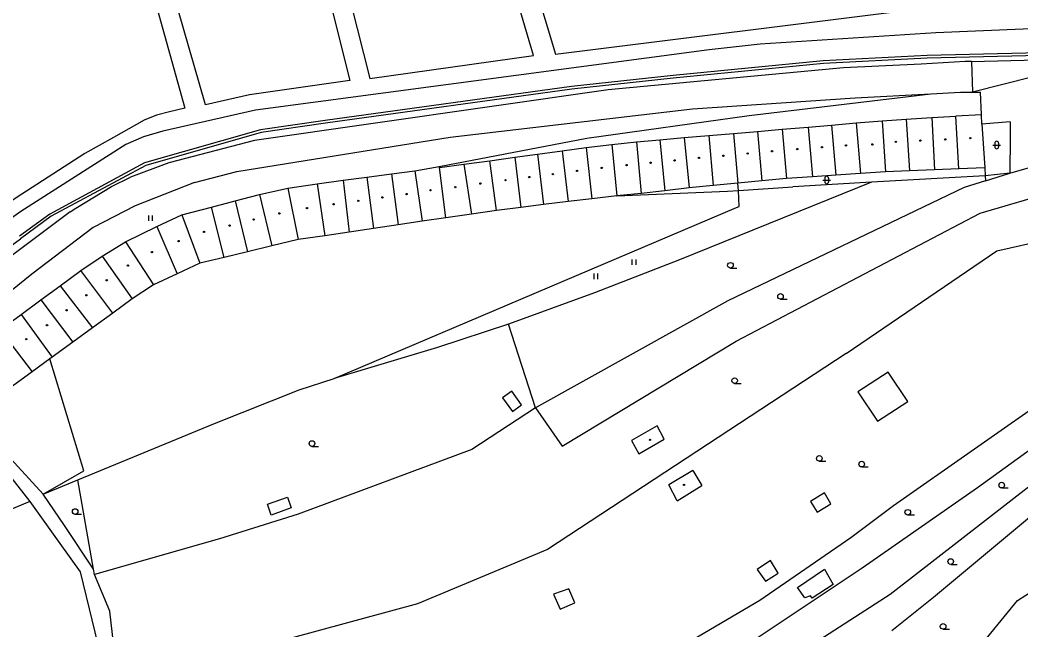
# Model space of a CAD drawing. Extents: x -595546 to -593986, y -1160845 to -1159202.
# Drawn here: x -595242.1 to -595107.8, y -1160162.1 to -1160080.3 of the extents above; entities that cross this region are included whole.
import ezdxf

# ---------------------------------------------------------------- set-up
doc = ezdxf.new("R2010")
doc.units = 0
for name, color, linetype in [('DOP - budovy nerozlisene - VP', 7, 'Continuous'), ('DOP - kresba z DSPS bez souradnic', 7, 'Continuous'), ('DOP - ploty', 7, 'Continuous'), ('DOP - rozhrani ploch obecne', 7, 'Continuous'), ('Level 36', 7, 'Continuous'), ('Level 39', 7, 'Continuous'), ('Specificka linie pasportu komunikaci', 7, 'Continuous'), ('TM - budovy zdene_ betonove - VP', 7, 'Continuous'), ('TM - chodniky - VP', 7, 'Continuous'), ('TM - letecke snimky - pomocna linie', 7, 'Continuous'), ('TM - nezpevnene cesty a chodniky', 7, 'Continuous'), ('TM - plot drateny_ kovovy - VP', 7, 'Continuous'), ('TM - plot dreveny - VP', 7, 'Continuous'), ('TM - podezdivka plotu - VP', 7, 'Continuous'), ('TM - rozhrani ploch obecne - VP', 7, 'Continuous')]:
    doc.layers.add(name, color=color, linetype=linetype)

msp = doc.modelspace()

# ---------------------------------------------------------------- linework, layer by layer
at = {"layer": 'DOP - budovy nerozlisene - VP'}
for points in [[(-595156.58, -1160134.73), (-595160.04, -1160136.73)], [(-595155.64, -1160136.52), (-595156.58, -1160134.73)], [(-595160.04, -1160136.73), (-595159.07, -1160138.51)], [(-595159.07, -1160138.51), (-595155.64, -1160136.52)], [(-595151.81, -1160140.75), (-595155.02, -1160142.64)], [(-595151.81, -1160140.75), (-595150.6, -1160142.75)], [(-595153.9, -1160144.8), (-595155.02, -1160142.64)], [(-595153.9, -1160144.8), (-595150.6, -1160142.75)]]:
    msp.add_lwpolyline(points, dxfattribs=at)
at = {"layer": 'DOP - kresba z DSPS bez souradnic'}
for points in [[(-595177.16, -1160061.79), (-595170.24, -1160084.87), (-595121.91, -1160078.83), (-595127.49, -1160056.4)], [(-595200.26, -1160067.75), (-595195.13, -1160088.1), (-595173.16, -1160085.04), (-595179.87, -1160062.27)], [(-595202.81, -1160068.4), (-595197.81, -1160088.39), (-595211.29, -1160090.3), (-595217.18, -1160091.67), (-595222.34, -1160073.78)], [(-595224.9, -1160074.37), (-595219.94, -1160092.12), (-595222.03, -1160092.58), (-595223.75, -1160093.04), (-595225.4, -1160093.72), (-595229.54, -1160096.04), (-595233.39, -1160098.17), (-595242.6, -1160104.16), (-595264.36, -1160119.39), (-595272.95, -1160088.07)], [(-595006.75, -1160090.67), (-595060.78, -1160082.5), (-595082.25, -1160081.41), (-595101.08, -1160081.24), (-595119.19, -1160081.99), (-595142.76, -1160083.52), (-595149.6, -1160084.27), (-595210.49, -1160092.35), (-595222.93, -1160095.19), (-595225.49, -1160095.93), (-595227.88, -1160096.99), (-595241.96, -1160105.99), (-595288.12, -1160138.81), (-595307.05, -1160111.71), (-595308.9, -1160104.34)], [(-595233.5, -1160140.8), (-595238.07, -1160125.77)], [(-595176.1, -1160130.08), (-595177.36, -1160130.98)], [(-595174.79, -1160131.94), (-595176.1, -1160130.08)], [(-595177.36, -1160130.98), (-595176, -1160132.8)], [(-595176, -1160132.8), (-595174.79, -1160131.94)], [(-595238.97, -1160143.91), (-595233.5, -1160140.8)], [(-595134.13, -1160143.73), (-595136, -1160144.89)], [(-595133.29, -1160145.19), (-595134.13, -1160143.73)], [(-595208.86, -1160145.25), (-595206.17, -1160144.33)], [(-595208.39, -1160146.75), (-595208.86, -1160145.25)], [(-595206.17, -1160144.33), (-595205.68, -1160145.73)], [(-595136, -1160144.89), (-595135.13, -1160146.35)], [(-595135.13, -1160146.35), (-595133.29, -1160145.19)], [(-595205.68, -1160145.73), (-595208.39, -1160146.75)], [(-595141.38, -1160152.81), (-595143.17, -1160154.01)], [(-595140.35, -1160154.5), (-595141.38, -1160152.81)], [(-595143.17, -1160154.01), (-595142.07, -1160155.61)], [(-595142.07, -1160155.61), (-595140.35, -1160154.5)], [(-595137.75, -1160156.44), (-595134.15, -1160153.97)], [(-595134.15, -1160153.97), (-595132.97, -1160156.03)], [(-595132.97, -1160156.03), (-595135.79, -1160157.86)], [(-595168.46, -1160156.63), (-595170.49, -1160157.34)], [(-595170.49, -1160157.34), (-595169.61, -1160159.35)], [(-595167.65, -1160158.48), (-595168.46, -1160156.63)], [(-595136.77, -1160157.84), (-595137.75, -1160156.44)], [(-595136.03, -1160157.54), (-595136.77, -1160157.84)], [(-595135.79, -1160157.86), (-595136.03, -1160157.54)], [(-595169.61, -1160159.35), (-595167.65, -1160158.48)]]:
    msp.add_lwpolyline(points, dxfattribs=at)
at = {"layer": 'DOP - ploty'}
for points in [[(-595145.69, -1160103.16), (-595145.75, -1160102.17)], [(-595145.57, -1160105.28), (-595145.69, -1160103.16)], [(-595199.93, -1160128.37), (-595145.94, -1160105.44)], [(-595145.94, -1160105.44), (-595145.57, -1160105.28)], [(-595204.6, -1160129.92), (-595199.93, -1160128.37)], [(-595215.97, -1160134.42), (-595204.6, -1160129.92)], [(-595234.32, -1160141.98), (-595215.97, -1160134.42)], [(-595238.97, -1160143.91), (-595234.32, -1160141.98)]]:
    msp.add_lwpolyline(points, dxfattribs=at)
at = {"layer": 'DOP - rozhrani ploch obecne'}
for points in [[(-595113.27, -1160106.21), (-595069.64, -1160093.41)], [(-595112.57, -1160101.19), (-595127.83, -1160102.05)], [(-595127.83, -1160102.05), (-595153.6, -1160112.45)], [(-595127.83, -1160102.05), (-595138.39, -1160102.65)], [(-595161.99, -1160103.87), (-595147.16, -1160103.26)], [(-595147.16, -1160103.26), (-595145.69, -1160103.16)], [(-595115.4, -1160102.73), (-595147.13, -1160117.96)], [(-595145.69, -1160103.16), (-595138.39, -1160102.65)], [(-595146.01, -1160123.38), (-595113.27, -1160106.21)], [(-595111.02, -1160111.27), (-595104.25, -1160109.72)], [(-595131.23, -1160125.04), (-595111.02, -1160111.27)], [(-595153.6, -1160112.45), (-595164.99, -1160116.87)], [(-595164.99, -1160116.87), (-595176.53, -1160121.11)], [(-595147.13, -1160117.96), (-595172.9, -1160132.32)], [(-595176.53, -1160121.11), (-595186.05, -1160124.23)], [(-595172.9, -1160132.32), (-595176.53, -1160121.11)], [(-595169.34, -1160137.45), (-595146.01, -1160123.38)], [(-595186.05, -1160124.23), (-595199.93, -1160128.37)], [(-595131.23, -1160125.04), (-595171.29, -1160151.34)], [(-595103.15, -1160130.25), (-595124.88, -1160145.5)], [(-595172.9, -1160132.32), (-595181.44, -1160137.93)], [(-595172.9, -1160132.32), (-595169.34, -1160137.45)], [(-595113.62, -1160143), (-595101.69, -1160134.37)], [(-595181.44, -1160137.93), (-595204.77, -1160146.58)], [(-595100.17, -1160137.84), (-595125.33, -1160157.36)], [(-595098.88, -1160140.54), (-595119.51, -1160157.77)], [(-595232.23, -1160154), (-595234.32, -1160141.98)], [(-595129.11, -1160153.82), (-595113.62, -1160143)], [(-595124.88, -1160145.5), (-595130.61, -1160149.77)], [(-595204.77, -1160146.58), (-595215.3, -1160149.92)], [(-595215.3, -1160149.92), (-595232.06, -1160154.69)], [(-595130.61, -1160149.77), (-595142.84, -1160158.18)], [(-595171.29, -1160151.34), (-595188.74, -1160158.64)], [(-595159.68, -1160174.22), (-595129.11, -1160153.82)], [(-595108.23, -1160158.2), (-595101.56, -1160153.9)], [(-595125.33, -1160157.36), (-595147.09, -1160171.45)], [(-595188.74, -1160158.64), (-595228.76, -1160169.5)], [(-595142.84, -1160158.18), (-595160.84, -1160168.79)], [(-595119.51, -1160157.77), (-595125.11, -1160162.27)], [(-595114.03, -1160165.24), (-595108.23, -1160158.2)]]:
    msp.add_lwpolyline(points, dxfattribs=at)
at = {"layer": 'Level 36'}
for p, q in [((-595111.54, -1160097.05), (-595110.54, -1160097.05)), ((-595111.29, -1160096.8), (-595111.29, -1160097.3)), ((-595110.79, -1160096.8), (-595110.79, -1160097.3)), ((-595134.35, -1160101.75), (-595133.35, -1160101.75)), ((-595134.35, -1160101.75), (-595133.35, -1160101.75)), ((-595134.1, -1160101.5), (-595134.1, -1160102)), ((-595134.1, -1160101.5), (-595134.1, -1160102)), ((-595133.6, -1160101.5), (-595133.6, -1160102)), ((-595133.6, -1160101.5), (-595133.6, -1160102)), ((-595224.81, -1160107.24), (-595224.81, -1160106.49)), ((-595224.31, -1160107.24), (-595224.31, -1160106.49)), ((-595159.93, -1160113.15), (-595159.93, -1160112.4)), ((-595159.43, -1160113.15), (-595159.43, -1160112.4)), ((-595165.05, -1160115.06), (-595165.05, -1160114.31)), ((-595164.55, -1160115.06), (-595164.55, -1160114.31)), ((-595146.76, -1160113.57), (-595145.89, -1160113.57)), ((-595140.04, -1160117.75), (-595139.16, -1160117.75)), ((-595146.2, -1160129.05), (-595145.32, -1160129.05)), ((-595146.2, -1160129.05), (-595145.32, -1160129.05)), ((-595202.91, -1160137.5), (-595202.03, -1160137.5)), ((-595202.91, -1160137.5), (-595202.03, -1160137.5)), ((-595134.84, -1160139.48), (-595133.96, -1160139.48)), ((-595129.15, -1160140.25), (-595128.27, -1160140.25)), ((-595110.37, -1160143.07), (-595109.5, -1160143.07)), ((-595110.37, -1160143.07), (-595109.5, -1160143.07)), ((-595234.67, -1160146.62), (-595233.8, -1160146.62)), ((-595122.97, -1160146.71), (-595122.09, -1160146.71)), ((-595122.97, -1160146.71), (-595122.09, -1160146.71)), ((-595117.21, -1160153.34), (-595116.34, -1160153.34)), ((-595117.21, -1160153.34), (-595116.34, -1160153.34)), ((-595118.23, -1160162.03), (-595117.36, -1160162.03))]:
    msp.add_line(p, q, dxfattribs=at)
for centre in [(-595146.76, -1160113.19), (-595140.04, -1160117.37), (-595146.2, -1160128.68), (-595146.2, -1160128.68), (-595202.91, -1160137.12), (-595202.91, -1160137.12), (-595134.84, -1160139.11), (-595129.15, -1160139.88), (-595110.37, -1160142.7), (-595110.37, -1160142.7), (-595234.67, -1160146.25), (-595122.97, -1160146.34), (-595122.97, -1160146.34), (-595117.21, -1160152.96), (-595117.21, -1160152.96), (-595118.23, -1160161.66)]:
    msp.add_circle(centre, 0.375, dxfattribs=at)
for centre, start, end in [((-595111.04, -1160096.8), 0, 180), ((-595111.04, -1160097.3), 180, 0), ((-595133.85, -1160101.5), 0, 180), ((-595133.85, -1160101.5), 0, 180), ((-595133.85, -1160102), 180, 0), ((-595133.85, -1160102), 180, 0)]:
    msp.add_arc(centre, 0.25, start, end, dxfattribs=at)
at = {"layer": 'Level 39'}
for centre, radius in [((-595131.27, -1160097.11), 0.09), ((-595131.27, -1160097.11), 0.0398), ((-595127.71, -1160096.96), 0.09), ((-595127.71, -1160096.96), 0.0398), ((-595124.57, -1160096.63), 0.09), ((-595124.57, -1160096.63), 0.0398), ((-595121.27, -1160096.45), 0.09), ((-595121.27, -1160096.45), 0.0398), ((-595117.94, -1160096.29), 0.09), ((-595117.94, -1160096.29), 0.0398), ((-595114.59, -1160096.13), 0.09), ((-595114.59, -1160096.13), 0.0398), ((-595147.71, -1160098.49), 0.09), ((-595147.71, -1160098.49), 0.0398), ((-595144.44, -1160098.19), 0.09), ((-595144.44, -1160098.19), 0.0398), ((-595141.18, -1160097.89), 0.09), ((-595141.18, -1160097.89), 0.0398), ((-595137.79, -1160097.6), 0.09), ((-595137.79, -1160097.6), 0.0398), ((-595134.49, -1160097.35), 0.09), ((-595134.49, -1160097.35), 0.0398), ((-595160.69, -1160099.75), 0.09), ((-595160.69, -1160099.75), 0.0398), ((-595157.47, -1160099.43), 0.09), ((-595157.47, -1160099.43), 0.0398), ((-595154.26, -1160099.11), 0.09), ((-595154.26, -1160099.11), 0.0398), ((-595150.99, -1160098.79), 0.09), ((-595150.99, -1160098.79), 0.0398), ((-595170.59, -1160100.95), 0.09), ((-595170.59, -1160100.95), 0.0398), ((-595167.33, -1160100.53), 0.09), ((-595167.33, -1160100.53), 0.0398), ((-595164.03, -1160100.13), 0.09), ((-595164.03, -1160100.13), 0.0398), ((-595180.3, -1160102.23), 0.09), ((-595180.3, -1160102.23), 0.0398), ((-595176.94, -1160101.77), 0.09), ((-595176.94, -1160101.77), 0.0398), ((-595173.76, -1160101.36), 0.09), ((-595173.76, -1160101.36), 0.0398), ((-595190.2, -1160103.63), 0.09), ((-595190.2, -1160103.63), 0.0398), ((-595187, -1160103.13), 0.09), ((-595187, -1160103.13), 0.0398), ((-595183.68, -1160102.71), 0.09), ((-595183.68, -1160102.71), 0.0398), ((-595200.01, -1160105), 0.09), ((-595200.01, -1160105), 0.0398), ((-595196.7, -1160104.54), 0.09), ((-595196.7, -1160104.54), 0.0398), ((-595193.45, -1160104.08), 0.09), ((-595193.45, -1160104.08), 0.0398), ((-595207.28, -1160106.22), 0.09), ((-595207.28, -1160106.22), 0.0398), ((-595203.58, -1160105.51), 0.09), ((-595203.58, -1160105.51), 0.0398), ((-595213.96, -1160107.86), 0.09), ((-595213.96, -1160107.86), 0.0398), ((-595210.74, -1160107.05), 0.09), ((-595210.74, -1160107.05), 0.0398), ((-595217.38, -1160108.72), 0.09), ((-595217.38, -1160108.72), 0.0398), ((-595220.79, -1160109.94), 0.09), ((-595220.79, -1160109.94), 0.0398), ((-595224.37, -1160111.41), 0.09), ((-595224.37, -1160111.41), 0.0398), ((-595227.59, -1160113.23), 0.09), ((-595227.59, -1160113.23), 0.0398), ((-595230.44, -1160115.21), 0.09), ((-595230.44, -1160115.21), 0.0398), ((-595233.16, -1160117.22), 0.09), ((-595233.16, -1160117.22), 0.0398), ((-595235.82, -1160119.22), 0.09), ((-595235.82, -1160119.22), 0.0398), ((-595238.45, -1160121.24), 0.09), ((-595238.45, -1160121.24), 0.0398), ((-595241.24, -1160123.11), 0.09), ((-595241.24, -1160123.11), 0.0398), ((-595157.56, -1160136.62), 0.09), ((-595157.56, -1160136.62), 0.09), ((-595157.56, -1160136.62), 0.0398), ((-595157.56, -1160136.62), 0.0398), ((-595152.98, -1160142.68), 0.09), ((-595152.98, -1160142.68), 0.09), ((-595152.98, -1160142.68), 0.0398), ((-595152.98, -1160142.68), 0.0398)]:
    msp.add_circle(centre, radius, dxfattribs=at)
at = {"layer": 'Specificka linie pasportu komunikaci'}
msp.add_lwpolyline([(-595114.43, -1160085.83), (-595114.27, -1160089.97)], dxfattribs=at)
at = {"layer": 'TM - budovy zdene_ betonove - VP'}
for points in [[(-595113.1, -1160093), (-595116.52, -1160093.18)], [(-595113.02, -1160094.24), (-595113.1, -1160093)], [(-595136.33, -1160094.64), (-595133.21, -1160094.37)], [(-595133.21, -1160094.37), (-595129.91, -1160094.09)], [(-595133.21, -1160094.37), (-595132.64, -1160101.1)], [(-595129.91, -1160094.09), (-595126.4, -1160093.79)], [(-595129.91, -1160094.09), (-595129.33, -1160100.88)], [(-595126.4, -1160093.79), (-595123.2, -1160093.58)], [(-595126.4, -1160093.79), (-595125.96, -1160100.65)], [(-595123.2, -1160093.58), (-595119.76, -1160093.35)], [(-595123.2, -1160093.58), (-595122.73, -1160100.52)], [(-595119.76, -1160093.35), (-595116.52, -1160093.18)], [(-595119.76, -1160093.35), (-595119.4, -1160100.38)], [(-595116.1, -1160100.25), (-595116.52, -1160093.18)], [(-595113.02, -1160094.24), (-595112.64, -1160100.11)], [(-595152.96, -1160096.06), (-595149.67, -1160095.78)], [(-595149.67, -1160095.78), (-595146.34, -1160095.5)], [(-595149.67, -1160095.78), (-595149.07, -1160102.5)], [(-595146.34, -1160095.5), (-595143.14, -1160095.22)], [(-595146.34, -1160095.5), (-595145.75, -1160102.17)], [(-595143.14, -1160095.22), (-595139.81, -1160094.94)], [(-595143.14, -1160095.22), (-595142.55, -1160101.86)], [(-595139.81, -1160094.94), (-595136.33, -1160094.64)], [(-595139.81, -1160094.94), (-595139.24, -1160101.54)], [(-595136.33, -1160094.64), (-595135.76, -1160101.31)], [(-595166.1, -1160097.39), (-595162.68, -1160096.99)], [(-595162.68, -1160096.99), (-595159.36, -1160096.61)], [(-595162.68, -1160096.99), (-595161.99, -1160103.87)], [(-595159.36, -1160096.61), (-595156.22, -1160096.34)], [(-595159.36, -1160096.61), (-595158.72, -1160103.54)], [(-595156.22, -1160096.34), (-595152.96, -1160096.06)], [(-595156.22, -1160096.34), (-595155.58, -1160103.2)], [(-595152.96, -1160096.06), (-595152.28, -1160102.81)], [(-595175.69, -1160098.7), (-595172.65, -1160098.29)], [(-595172.65, -1160098.29), (-595169.34, -1160097.83)], [(-595172.65, -1160098.29), (-595171.83, -1160105.05)], [(-595169.34, -1160097.83), (-595166.1, -1160097.39)], [(-595169.34, -1160097.83), (-595168.52, -1160104.65)], [(-595166.1, -1160097.39), (-595165.34, -1160104.27)], [(-595185.8, -1160100.08), (-595182.52, -1160099.64)], [(-595182.52, -1160099.64), (-595179.02, -1160099.16)], [(-595182.52, -1160099.64), (-595181.48, -1160106.31)], [(-595179.02, -1160099.16), (-595175.69, -1160098.7)], [(-595178.16, -1160105.82), (-595179.02, -1160099.16)], [(-595175.69, -1160098.7), (-595174.88, -1160105.42)], [(-595195.55, -1160101.36), (-595192.25, -1160100.93)], [(-595192.25, -1160100.93), (-595189.08, -1160100.51)], [(-595192.25, -1160100.93), (-595191.36, -1160107.77)], [(-595189.08, -1160100.51), (-595185.82, -1160099.94)], [(-595189.08, -1160100.51), (-595188.14, -1160107.29)], [(-595185.8, -1160100.08), (-595185.82, -1160099.94)], [(-595184.95, -1160106.82), (-595185.8, -1160100.08)], [(-595132.64, -1160101.1), (-595135.76, -1160101.31)], [(-595129.33, -1160100.88), (-595132.64, -1160101.1)], [(-595125.96, -1160100.65), (-595129.33, -1160100.88)], [(-595122.73, -1160100.52), (-595125.96, -1160100.65)], [(-595119.4, -1160100.38), (-595122.73, -1160100.52)], [(-595116.1, -1160100.25), (-595119.4, -1160100.38)], [(-595112.64, -1160100.11), (-595116.1, -1160100.25)], [(-595206.15, -1160102.82), (-595202.22, -1160102.24)], [(-595202.22, -1160102.24), (-595198.7, -1160101.78)], [(-595202.22, -1160102.24), (-595201.19, -1160109.22)], [(-595198.7, -1160101.78), (-595195.55, -1160101.36)], [(-595198.7, -1160101.78), (-595197.91, -1160108.74)], [(-595195.55, -1160101.36), (-595194.66, -1160108.26)], [(-595149.07, -1160102.5), (-595152.28, -1160102.81)], [(-595145.75, -1160102.17), (-595149.07, -1160102.5)], [(-595142.55, -1160101.86), (-595145.75, -1160102.17)], [(-595139.24, -1160101.54), (-595142.55, -1160101.86)], [(-595135.76, -1160101.31), (-595139.24, -1160101.54)], [(-595213.2, -1160104.56), (-595209.92, -1160103.7)], [(-595209.92, -1160103.7), (-595206.15, -1160102.82)], [(-595209.92, -1160103.7), (-595208.27, -1160110.59)], [(-595206.15, -1160102.82), (-595204.74, -1160109.74)], [(-595161.99, -1160103.87), (-595165.34, -1160104.27)], [(-595158.72, -1160103.54), (-595161.99, -1160103.87)], [(-595155.58, -1160103.2), (-595158.72, -1160103.54)], [(-595152.28, -1160102.81), (-595155.58, -1160103.2)], [(-595216.36, -1160105.38), (-595213.2, -1160104.56)], [(-595213.2, -1160104.56), (-595211.57, -1160111.39)], [(-595171.83, -1160105.05), (-595174.88, -1160105.42)], [(-595168.52, -1160104.65), (-595171.83, -1160105.05)], [(-595165.34, -1160104.27), (-595168.52, -1160104.65)], [(-595223.73, -1160107.99), (-595220.34, -1160106.42)], [(-595220.34, -1160106.42), (-595216.36, -1160105.38)], [(-595220.34, -1160106.42), (-595217.95, -1160112.93)], [(-595214.67, -1160112.14), (-595216.36, -1160105.38)], [(-595181.48, -1160106.31), (-595184.95, -1160106.82)], [(-595178.16, -1160105.82), (-595181.48, -1160106.31)], [(-595174.88, -1160105.42), (-595178.16, -1160105.82)], [(-595191.36, -1160107.77), (-595194.66, -1160108.26)], [(-595188.14, -1160107.29), (-595191.36, -1160107.77)], [(-595184.95, -1160106.82), (-595188.14, -1160107.29)], [(-595227.92, -1160110.03), (-595223.73, -1160107.99)], [(-595223.73, -1160107.99), (-595220.99, -1160114.34)], [(-595201.19, -1160109.22), (-595204.74, -1160109.74)], [(-595197.91, -1160108.74), (-595201.19, -1160109.22)], [(-595194.66, -1160108.26), (-595197.91, -1160108.74)], [(-595231.07, -1160111.98), (-595227.92, -1160110.03)], [(-595227.92, -1160110.03), (-595224.17, -1160115.83)], [(-595208.27, -1160110.59), (-595211.57, -1160111.39)], [(-595204.74, -1160109.74), (-595208.27, -1160110.59)], [(-595211.57, -1160111.39), (-595214.67, -1160112.14)], [(-595233.91, -1160113.9), (-595231.07, -1160111.98)], [(-595231.07, -1160111.98), (-595227.04, -1160117.7)], [(-595217.95, -1160112.93), (-595220.99, -1160114.34)], [(-595214.67, -1160112.14), (-595217.95, -1160112.93)], [(-595236.67, -1160115.93), (-595233.91, -1160113.9)], [(-595229.64, -1160119.61), (-595233.91, -1160113.9)], [(-595220.99, -1160114.34), (-595224.17, -1160115.83)], [(-595239.27, -1160117.84), (-595236.67, -1160115.93)], [(-595236.67, -1160115.93), (-595232.36, -1160121.59)], [(-595224.17, -1160115.83), (-595227.04, -1160117.7)], [(-595241.93, -1160119.79), (-595239.27, -1160117.84)], [(-595239.27, -1160117.84), (-595234.97, -1160123.5)], [(-595227.04, -1160117.7), (-595229.64, -1160119.61)], [(-595244.72, -1160121.84), (-595241.93, -1160119.79)], [(-595241.93, -1160119.79), (-595237.74, -1160125.53)], [(-595229.64, -1160119.61), (-595232.36, -1160121.59)], [(-595244.72, -1160121.84), (-595240.46, -1160127.51)], [(-595232.36, -1160121.59), (-595234.97, -1160123.5)], [(-595234.97, -1160123.5), (-595237.74, -1160125.53)], [(-595238.07, -1160125.77), (-595240.46, -1160127.51)], [(-595237.74, -1160125.53), (-595238.07, -1160125.77)], [(-595240.46, -1160127.51), (-595243.08, -1160129.42)]]:
    msp.add_lwpolyline(points, dxfattribs=at)
at = {"layer": 'TM - chodniky - VP'}
for points in [[(-595121.19, -1160086.21), (-595131.61, -1160086.7)], [(-595114.43, -1160085.83), (-595115.28, -1160085.85), (-595121.19, -1160086.21)], [(-595131.61, -1160086.7), (-595163.15, -1160089.62)], [(-595163.15, -1160089.62), (-595210.62, -1160096.43)], [(-595130.05, -1160090.71), (-595119.88, -1160090.18)], [(-595119.88, -1160090.18), (-595115.91, -1160089.97)], [(-595115.91, -1160089.97), (-595114.27, -1160089.97)], [(-595114.27, -1160089.97), (-595113.2, -1160089.97)], [(-595151.87, -1160092.18), (-595130.05, -1160090.71)], [(-595184.37, -1160095.98), (-595151.87, -1160092.18)], [(-595210.62, -1160096.43), (-595222.09, -1160099.42)], [(-595213, -1160100.62), (-595184.37, -1160095.98)], [(-595222.09, -1160099.42), (-595227.24, -1160101.38)], [(-595218.66, -1160102.09), (-595213, -1160100.62)], [(-595235.36, -1160106), (-595234.59, -1160105.53), (-595229.8, -1160102.61), (-595227.24, -1160101.38)], [(-595218.66, -1160102.09), (-595226.62, -1160105.2), (-595232.24, -1160108.11)], [(-595235.36, -1160106), (-595250.9, -1160117.66)], [(-595232.24, -1160108.11), (-595240.49, -1160114.4)], [(-595240.49, -1160114.4), (-595248.98, -1160121.23)]]:
    msp.add_lwpolyline(points, dxfattribs=at)
at = {"layer": 'TM - letecke snimky - pomocna linie'}
for points in [[(-595068.8, -1160088.23), (-595081.5, -1160087.97), (-595090.62, -1160087.62), (-595106.17, -1160087.89), (-595114.27, -1160089.97)], [(-595113.1, -1160093), (-595113.2, -1160089.97)], [(-595125.6, -1160127.56), (-595129.67, -1160130.2), (-595127.03, -1160134.11)], [(-595127.03, -1160134.11), (-595122.95, -1160131.48), (-595125.6, -1160127.56)]]:
    msp.add_lwpolyline(points, dxfattribs=at)
at = {"layer": 'TM - nezpevnene cesty a chodniky'}
msp.add_lwpolyline([(-595114.43, -1160085.83), (-595077.34, -1160084.89)], dxfattribs=at)
at = {"layer": 'TM - plot drateny_ kovovy - VP'}
for points in [[(-595066.45, -1160084.81), (-595068.91, -1160084.82), (-595086.34, -1160084.24), (-595120.38, -1160085.05), (-595134.32, -1160085.77), (-595154.46, -1160087.71), (-595168.1, -1160089.2), (-595201.14, -1160093.78), (-595209.8, -1160095), (-595225.35, -1160099.45), (-595238.08, -1160106.31), (-595242.12, -1160109.29)], [(-595109.27, -1160100.83), (-595069.02, -1160089.28)], [(-595112.64, -1160100.11), (-595112.57, -1160101.19)], [(-595112.57, -1160101.19), (-595112.53, -1160101.84)], [(-595112.53, -1160101.84), (-595109.27, -1160100.83)], [(-595250.33, -1160132.73), (-595240.77, -1160144.92)], [(-595238.97, -1160143.91), (-595244.77, -1160137.61)], [(-595240.77, -1160144.92), (-595258.6, -1160152.4)], [(-595240.77, -1160144.92), (-595236.73, -1160150.52)], [(-595236.73, -1160150.52), (-595233.98, -1160154.34)], [(-595233.98, -1160154.34), (-595231.25, -1160165.76)], [(-595230, -1160159.64), (-595232.06, -1160154.69)], [(-595229.27, -1160166.3), (-595230, -1160159.64)]]:
    msp.add_lwpolyline(points, dxfattribs=at)
at = {"layer": 'TM - plot dreveny - VP'}
for points in [[(-595112.53, -1160101.84), (-595115.4, -1160102.73)], [(-595236.11, -1160148.14), (-595238.97, -1160143.91)], [(-595232.23, -1160154), (-595236.11, -1160148.14)], [(-595232.06, -1160154.69), (-595232.23, -1160154)]]:
    msp.add_lwpolyline(points, dxfattribs=at)
at = {"layer": 'TM - podezdivka plotu - VP'}
for points in [[(-595077.34, -1160084.89), (-595086.34, -1160084.59), (-595120.36, -1160085.4), (-595134.29, -1160086.12), (-595154.43, -1160088.06), (-595168.06, -1160089.54), (-595201.09, -1160094.13), (-595209.73, -1160095.35), (-595225.21, -1160099.78), (-595237.89, -1160106.6), (-595241.99, -1160109.63)], [(-595259.93, -1160122.64), (-595241.99, -1160109.63)]]:
    msp.add_lwpolyline(points, dxfattribs=at)
at = {"layer": 'TM - rozhrani ploch obecne - VP'}
for points in [[(-595144.24, -1160093.08), (-595119.88, -1160090.18)], [(-595166.03, -1160096.12), (-595144.24, -1160093.08)], [(-595109.23, -1160093.92), (-595113.02, -1160094.24)], [(-595109.23, -1160093.92), (-595109.25, -1160095.96)], [(-595185.82, -1160099.94), (-595166.03, -1160096.12)], [(-595109.25, -1160095.96), (-595109.27, -1160100.83)], [(-595109.27, -1160100.83), (-595112.57, -1160101.19)]]:
    msp.add_lwpolyline(points, dxfattribs=at)

doc.saveas('drawing.dxf')
